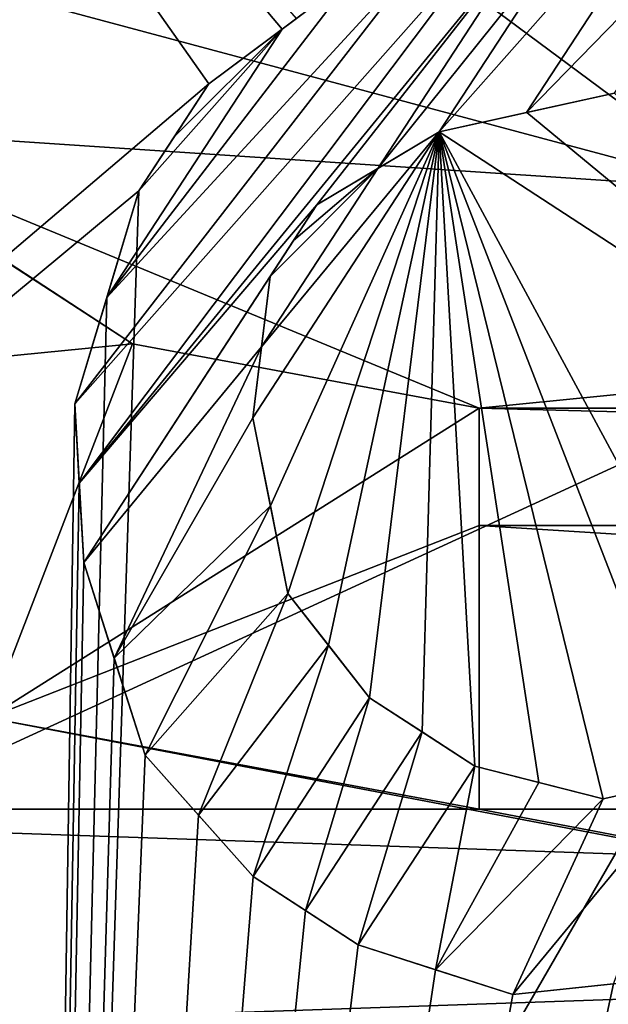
# Model space of a CAD drawing. Header units: millimetres. Extents: x -122 to 122, y -98 to 94.
# Tile 509 of 533: x 63.26 to 64.72, y 64.01 to 66.47. Entities that reach past the tile are written whole.
import ezdxf

# ---------------------------------------------------------------- set-up
doc = ezdxf.new("R2010")
doc.units = ezdxf.units.MM
doc.header["$LTSCALE"] = 26.699852
for name, color, linetype in [('1206', 7, 'CONTINUOUS'), ('1218', 7, 'CONTINUOUS'), ('1222', 7, 'CONTINUOUS'), ('31', 7, 'CONTINUOUS'), ('32', 7, 'CONTINUOUS'), ('35', 7, 'CONTINUOUS'), ('4213', 7, 'CONTINUOUS'), ('4225', 7, 'CONTINUOUS'), ('4229', 7, 'CONTINUOUS'), ('4795', 7, 'CONTINUOUS'), ('4797', 7, 'CONTINUOUS'), ('4800', 7, 'CONTINUOUS'), ('4804', 7, 'CONTINUOUS'), ('4810', 7, 'CONTINUOUS'), ('4816', 7, 'CONTINUOUS'), ('4818', 7, 'CONTINUOUS'), ('4822', 7, 'CONTINUOUS'), ('4826', 7, 'CONTINUOUS'), ('4921', 7, 'CONTINUOUS'), ('4922', 7, 'CONTINUOUS'), ('4923', 7, 'CONTINUOUS'), ('4924', 7, 'CONTINUOUS'), ('4925', 7, 'CONTINUOUS'), ('4926', 7, 'CONTINUOUS'), ('4927', 7, 'CONTINUOUS'), ('4928', 7, 'CONTINUOUS'), ('4929', 7, 'CONTINUOUS'), ('4952', 7, 'CONTINUOUS'), ('4953', 7, 'CONTINUOUS'), ('4954', 7, 'CONTINUOUS'), ('4955', 7, 'CONTINUOUS'), ('4956', 7, 'CONTINUOUS'), ('4957', 7, 'CONTINUOUS'), ('4965', 7, 'CONTINUOUS'), ('4966', 7, 'CONTINUOUS'), ('4967', 7, 'CONTINUOUS'), ('5013', 7, 'CONTINUOUS'), ('792', 7, 'CONTINUOUS'), ('793', 7, 'CONTINUOUS'), ('798', 7, 'CONTINUOUS'), ('804', 7, 'CONTINUOUS'), ('806', 7, 'CONTINUOUS'), ('808', 7, 'CONTINUOUS'), ('963', 7, 'CONTINUOUS')]:
    doc.layers.add(name, color=color, linetype=linetype)

msp = doc.modelspace()

# ---------------------------------------------------------------- linework, layer by layer
at = {"layer": '1206', "color": 250, "linetype": 'Continuous', "true_color": 0x323232}
for points in [[(78.5, 64.5, -2), (78.5, 64.5, -10), (61.5, 64.5, -10), (78.5, 64.5, -2)], [(61.5, 64.5, -2), (78.5, 64.5, -2), (61.5, 64.5, -10), (61.5, 64.5, -2)]]:
    msp.add_3dface(points, dxfattribs=at)
at = {"layer": '1218', "color": 250, "linetype": 'Continuous', "true_color": 0x323232}
for points in [[(61.5, 64.5, -10), (78.5, 64.5, -10), (78.5, 63.9142, -11.4142), (61.5, 64.5, -10)], [(61.5, 64.5, -10), (78.5, 63.9142, -11.4142), (61.5, 63.9142, -11.4142), (61.5, 64.5, -10)]]:
    msp.add_3dface(points, dxfattribs=at)
at = {"layer": '1222', "color": 250, "linetype": 'Continuous', "true_color": 0x323232}
for points in [[(78.5, 64.5, -2), (61.5, 64.5, -2), (61.5, 63.9142, -0.5858), (78.5, 64.5, -2)], [(78.5, 64.5, -2), (61.5, 63.9142, -0.5858), (78.5, 63.9142, -0.5858), (78.5, 64.5, -2)]]:
    msp.add_3dface(points, dxfattribs=at)
at = {"layer": '31', "color": 7, "linetype": 'Continuous', "true_color": 0xf5f5f5}
for points in [[(61, 73.5, -12), (59.3935, 62.8935, -12), (65.5004, 65.7056, -12), (61, 73.5, -12)], [(59.3935, 62.8935, -12), (80.6065, 62.8935, -12), (74.4996, 65.7056, -12), (59.3935, 62.8935, -12)], [(65.5004, 65.7056, -12), (59.3935, 62.8935, -12), (74.4996, 65.7056, -12), (65.5004, 65.7056, -12)]]:
    msp.add_3dface(points, dxfattribs=at)
at = {"layer": '32', "color": 7, "linetype": 'Continuous', "true_color": 0xf5f5f5}
for points in [[(59.3935, 62.8935, -15), (55, 73.5, -15), (65.5004, 65.7056, -15), (59.3935, 62.8935, -15)], [(55, 73.5, -15), (61, 73.5, -15), (65.5004, 65.7056, -15), (55, 73.5, -15)], [(80.6065, 62.8935, -15), (59.3935, 62.8935, -15), (65.5004, 65.7056, -15), (80.6065, 62.8935, -15)]]:
    msp.add_3dface(points, dxfattribs=at)
at = {"layer": '35', "color": 7, "linetype": 'Continuous', "true_color": 0xf5f5f5}
for points in [[(61, 73.5, -12), (65.5004, 65.7056, -12), (61, 73.5, -15), (61, 73.5, -12)], [(61, 73.5, -15), (65.5004, 65.7056, -12), (65.5004, 65.7056, -15), (61, 73.5, -15)]]:
    msp.add_3dface(points, dxfattribs=at)
at = {"layer": '4213', "color": 250, "linetype": 'Continuous', "true_color": 0x323232}
for points in [[(61.5, 64.5, 10), (78.5, 64.5, 10), (61.5, 64.5, 2), (61.5, 64.5, 10)], [(61.5, 64.5, 2), (78.5, 64.5, 10), (78.5, 64.5, 2), (61.5, 64.5, 2)]]:
    msp.add_3dface(points, dxfattribs=at)
at = {"layer": '4225', "color": 250, "linetype": 'Continuous', "true_color": 0x323232}
for points in [[(78.5, 64.5, 10), (61.5, 64.5, 10), (61.5, 63.9142, 11.4142), (78.5, 64.5, 10)], [(78.5, 63.9142, 11.4142), (78.5, 64.5, 10), (61.5, 63.9142, 11.4142), (78.5, 63.9142, 11.4142)]]:
    msp.add_3dface(points, dxfattribs=at)
at = {"layer": '4229', "color": 250, "linetype": 'Continuous', "true_color": 0x323232}
for points in [[(61.5, 64.5, 2), (78.5, 64.5, 2), (78.5, 63.9142, 0.5858), (61.5, 64.5, 2)], [(61.5, 63.9142, 0.5858), (61.5, 64.5, 2), (78.5, 63.9142, 0.5858), (61.5, 63.9142, 0.5858)]]:
    msp.add_3dface(points, dxfattribs=at)
at = {"layer": '4795', "color": 7, "linetype": 'Continuous', "true_color": 0xf5f5f5}
for points in [[(82.4441, 61.0542, 12), (57.5559, 61.0542, 12), (63.1767, 64.7277, 12), (82.4441, 61.0542, 12)], [(64.4, 64.5, 12), (82.4441, 61.0542, 12), (63.1767, 64.7277, 12), (64.4, 64.5, 12)], [(75.6, 64.5, 12), (82.4441, 61.0542, 12), (64.4, 64.5, 12), (75.6, 64.5, 12)]]:
    msp.add_3dface(points, dxfattribs=at)
at = {"layer": '4797', "color": 7, "linetype": 'Continuous', "true_color": 0xf5f5f5}
for points in [[(62.2106, 68.4605, 18.9924), (57.5549, 61.0549, 14.625), (63.7264, 66.3091, 18.9024), (62.2106, 68.4605, 18.9924)], [(63.9445, 66.4719, 18.9926), (62.2106, 68.4605, 18.9924), (63.909, 66.4455, 18.9781), (63.9445, 66.4719, 18.9926)], [(63.909, 66.4455, 18.9781), (62.2106, 68.4605, 18.9924), (63.7264, 66.3091, 18.9024), (63.909, 66.4455, 18.9781)], [(63.7264, 66.3091, 18.9024), (57.5549, 61.0549, 14.625), (63.5521, 66.0418, 18.7915), (63.7264, 66.3091, 18.9024)], [(63.6405, 66.1774, 18.8483), (63.7264, 66.3091, 18.9024), (63.5521, 66.0418, 18.7915), (63.6405, 66.1774, 18.8483)], [(57.5549, 61.0549, 14.625), (63.2648, 57.2397, 14.625), (63.5521, 66.0418, 18.7915), (57.5549, 61.0549, 14.625)], [(63.5521, 66.0418, 18.7915), (63.2648, 57.2397, 14.625), (63.472, 65.7755, 18.6992), (63.5521, 66.0418, 18.7915)], [(63.472, 65.7755, 18.6992), (63.2648, 57.2397, 14.625), (63.3924, 65.5109, 18.6045), (63.472, 65.7755, 18.6992)], [(63.3924, 65.5109, 18.6045), (63.2648, 57.2397, 14.625), (63.4035, 65.3128, 18.5486), (63.3924, 65.5109, 18.6045)], [(63.4035, 65.3128, 18.5486), (63.2648, 57.2397, 14.625), (63.4145, 65.1155, 18.4914), (63.4035, 65.3128, 18.5486)], [(63.4145, 65.1155, 18.4914), (63.2648, 57.2397, 14.625), (63.4906, 64.8761, 18.435), (63.4145, 65.1155, 18.4914)], [(63.4906, 64.8761, 18.435), (63.2648, 57.2397, 14.625), (63.5674, 64.6348, 18.3757), (63.4906, 64.8761, 18.435)], [(63.2648, 57.2397, 14.625), (70, 55.9, 14.625), (65.9515, 64.8584, 18.9024), (63.2648, 57.2397, 14.625)], [(65.8642, 64.7246, 18.8474), (63.2648, 57.2397, 14.625), (65.9515, 64.8584, 18.9024), (65.8642, 64.7246, 18.8474)], [(65.7772, 64.5911, 18.7915), (63.2648, 57.2397, 14.625), (65.8642, 64.7246, 18.8474), (65.7772, 64.5911, 18.7915)], [(63.5674, 64.6348, 18.3757), (63.2648, 57.2397, 14.625), (63.7008, 64.4849, 18.3577), (63.5674, 64.6348, 18.3757)], [(65.5663, 64.4108, 18.6994), (63.2648, 57.2397, 14.625), (65.7772, 64.5911, 18.7915), (65.5663, 64.4108, 18.6994)], [(63.7008, 64.4849, 18.3577), (63.2648, 57.2397, 14.625), (63.8365, 64.3324, 18.3377), (63.7008, 64.4849, 18.3577)], [(65.3558, 64.2308, 18.6045), (63.2648, 57.2397, 14.625), (65.5663, 64.4108, 18.6994), (65.3558, 64.2308, 18.6045)], [(63.8365, 64.3324, 18.3377), (63.2648, 57.2397, 14.625), (63.9674, 64.247, 18.3382), (63.8365, 64.3324, 18.3377)], [(63.9674, 64.247, 18.3382), (63.2648, 57.2397, 14.625), (64.0983, 64.1617, 18.3377), (63.9674, 64.247, 18.3382)], [(65.17, 64.161, 18.5486), (63.2648, 57.2397, 14.625), (65.3558, 64.2308, 18.6045), (65.17, 64.161, 18.5486)], [(64.0983, 64.1617, 18.3377), (63.2648, 57.2397, 14.625), (64.291, 64.0996, 18.3575), (64.0983, 64.1617, 18.3377)], [(64.9851, 64.0915, 18.4914), (63.2648, 57.2397, 14.625), (65.17, 64.161, 18.5486), (64.9851, 64.0915, 18.4914)], [(64.291, 64.0996, 18.3575), (63.2648, 57.2397, 14.625), (64.4836, 64.0375, 18.3757), (64.291, 64.0996, 18.3575)], [(64.7348, 64.0645, 18.4349), (63.2648, 57.2397, 14.625), (64.9851, 64.0915, 18.4914), (64.7348, 64.0645, 18.4349)], [(64.4836, 64.0375, 18.3757), (63.2648, 57.2397, 14.625), (64.7348, 64.0645, 18.4349), (64.4836, 64.0375, 18.3757)]]:
    msp.add_3dface(points, dxfattribs=at)
at = {"layer": '4800', "color": 7, "linetype": 'Continuous', "true_color": 0xf5f5f5}
for points in [[(64.5185, 66.237, 19.0512), (65.6096, 65.3353, 18.9948), (64.7368, 66.2854, 19.1059), (64.5185, 66.237, 19.0512)], [(64.3007, 66.1887, 18.9948), (65.6096, 65.3353, 18.9948), (64.5185, 66.237, 19.0512), (64.3007, 66.1887, 18.9948)], [(63.8359, 65.4758, 18.6974), (63.8797, 65.2563, 18.6422), (64.3007, 66.1887, 18.9948), (63.8359, 65.4758, 18.6974)], [(63.8577, 65.6532, 18.7534), (63.8359, 65.4758, 18.6974), (64.3007, 66.1887, 18.9948), (63.8577, 65.6532, 18.7534)], [(64.1475, 66.0973, 18.9388), (63.8577, 65.6532, 18.7534), (64.3007, 66.1887, 18.9948), (64.1475, 66.0973, 18.9388)], [(63.8797, 65.2563, 18.6422), (63.9233, 65.0377, 18.5853), (64.3007, 66.1887, 18.9948), (63.8797, 65.2563, 18.6422)], [(64.3007, 66.1887, 18.9948), (63.9233, 65.0377, 18.5853), (64.0243, 64.909, 18.5674), (64.3007, 66.1887, 18.9948)], [(64.127, 64.778, 18.5482), (64.3007, 66.1887, 18.9948), (64.0243, 64.909, 18.5674), (64.127, 64.778, 18.5482)], [(64.2579, 64.6926, 18.5486), (64.3007, 66.1887, 18.9948), (64.127, 64.778, 18.5482), (64.2579, 64.6926, 18.5486)], [(64.3888, 64.6073, 18.5482), (64.3007, 66.1887, 18.9948), (64.2579, 64.6926, 18.5486), (64.3888, 64.6073, 18.5482)], [(65.6096, 65.3353, 18.9948), (64.3007, 66.1887, 18.9948), (65.1448, 64.6224, 18.6974), (65.6096, 65.3353, 18.9948)], [(65.1448, 64.6224, 18.6974), (64.3007, 66.1887, 18.9948), (64.9268, 64.5741, 18.6423), (65.1448, 64.6224, 18.6974)], [(64.9268, 64.5741, 18.6423), (64.3007, 66.1887, 18.9948), (64.7087, 64.5257, 18.5853), (64.9268, 64.5741, 18.6423)], [(64.7087, 64.5257, 18.5853), (64.3007, 66.1887, 18.9948), (64.5488, 64.5665, 18.5673), (64.7087, 64.5257, 18.5853)], [(64.5488, 64.5665, 18.5673), (64.3007, 66.1887, 18.9948), (64.3888, 64.6073, 18.5482), (64.5488, 64.5665, 18.5673)], [(63.8793, 65.8284, 18.8075), (63.8577, 65.6532, 18.7534), (64.1475, 66.0973, 18.9388), (63.8793, 65.8284, 18.8075)], [(63.9376, 65.9179, 18.845), (63.8793, 65.8284, 18.8075), (64.1475, 66.0973, 18.9388), (63.9376, 65.9179, 18.845)], [(63.9955, 66.0067, 18.8819), (63.9376, 65.9179, 18.845), (64.1475, 66.0973, 18.9388), (63.9955, 66.0067, 18.8819)]]:
    msp.add_3dface(points, dxfattribs=at)
at = {"layer": '4804', "color": 7, "linetype": 'Continuous', "true_color": 0xf5f5f5}
for points in [[(64.4, 65.5, 11), (64.4, 65.5, 1.0205), (70.0019, 65.5, 0.2898), (64.4, 65.5, 11)], [(75.6, 65.5, 11), (64.4, 65.5, 11), (75.6, 65.5, 1.0205), (75.6, 65.5, 11)], [(75.6, 65.5, 1.0205), (64.4, 65.5, 11), (70.0019, 65.5, 0.2898), (75.6, 65.5, 1.0205)]]:
    msp.add_3dface(points, dxfattribs=at)
at = {"layer": '4810', "color": 7, "linetype": 'Continuous', "true_color": 0xf5f5f5}
for points in [[(64.4, 65.5, 11), (75.6, 65.5, 11), (75.6, 65.2071, 11.7071), (64.4, 65.5, 11)], [(64.4, 65.5, 11), (75.6, 65.2071, 11.7071), (64.4, 65.2071, 11.7071), (64.4, 65.5, 11)], [(75.6, 64.5, 12), (64.4, 64.5, 12), (64.4, 65.2071, 11.7071), (75.6, 64.5, 12)], [(75.6, 65.2071, 11.7071), (75.6, 64.5, 12), (64.4, 65.2071, 11.7071), (75.6, 65.2071, 11.7071)]]:
    msp.add_3dface(points, dxfattribs=at)
at = {"layer": '4816', "color": 7, "linetype": 'Continuous', "true_color": 0xf5f5f5}
for points in [[(62.6948, 66.2111, 11), (62.7041, 66.2018, 1.25), (63.5364, 65.6608, 11), (62.6948, 66.2111, 11)], [(62.7041, 66.2018, 1.25), (64.4, 65.5, 1.0205), (63.5364, 65.6608, 11), (62.7041, 66.2018, 1.25)], [(64.4, 65.5, 1.0205), (64.4, 65.5, 11), (63.5364, 65.6608, 11), (64.4, 65.5, 1.0205)]]:
    msp.add_3dface(points, dxfattribs=at)
at = {"layer": '4818', "color": 7, "linetype": 'Continuous', "true_color": 0xf5f5f5}
for points in [[(61.9841, 65.5076, 12), (62.6948, 66.2111, 11), (63.5364, 65.6608, 11), (61.9841, 65.5076, 12)], [(63.1767, 64.7277, 12), (61.9841, 65.5076, 12), (63.5364, 65.6608, 11), (63.1767, 64.7277, 12)], [(64.4, 65.5, 11), (63.1767, 64.7277, 12), (63.5364, 65.6608, 11), (64.4, 65.5, 11)], [(63.1767, 64.7277, 12), (64.4, 65.5, 11), (64.4, 65.2071, 11.7071), (63.1767, 64.7277, 12)], [(64.4, 64.5, 12), (63.1767, 64.7277, 12), (64.4, 65.2071, 11.7071), (64.4, 64.5, 12)]]:
    msp.add_3dface(points, dxfattribs=at)
at = {"layer": '4822', "color": 7, "linetype": 'Continuous', "true_color": 0xf5f5f5}
for points in [[(62.7041, 66.2018, 1.25), (62, 67.9, 1.0205), (64.4015, 67.9014, 0.2556), (62.7041, 66.2018, 1.25)], [(67.9509, 65.8522, 0.2556), (62.7041, 66.2018, 1.25), (64.4015, 67.9014, 0.2556), (67.9509, 65.8522, 0.2556)], [(64.4, 65.5, 1.0205), (62.7041, 66.2018, 1.25), (67.9509, 65.8522, 0.2556), (64.4, 65.5, 1.0205)], [(70.0019, 65.5, 0.2898), (64.4, 65.5, 1.0205), (67.9509, 65.8522, 0.2556), (70.0019, 65.5, 0.2898)]]:
    msp.add_3dface(points, dxfattribs=at)
at = {"layer": '4826', "color": 7, "linetype": 'Continuous', "true_color": 0xf5f5f5}
msp.add_3dface([(66.35, 67.178, -0.6683), (67.9509, 65.8522, 0.2556), (64.4015, 67.9014, 0.2556), (66.35, 67.178, -0.6683)], dxfattribs=at)
at = {"layer": '4921', "color": 7, "linetype": 'Continuous', "true_color": 0xf5f5f5}
for points in [[(64.0897, 66.5803, 19.0509), (63.9445, 66.4719, 18.9926), (63.7264, 66.3091, 19.958), (64.0897, 66.5803, 19.0509)], [(64.0897, 66.5803, 19.0509), (63.7264, 66.3091, 19.958), (63.9091, 66.4455, 20.031), (64.0897, 66.5803, 19.0509)], [(64.0897, 66.5803, 20.1011), (64.0897, 66.5803, 19.0509), (63.9091, 66.4455, 20.031), (64.0897, 66.5803, 20.1011)], [(63.9445, 66.4719, 18.9926), (63.909, 66.4455, 18.9781), (63.7264, 66.3091, 19.958), (63.9445, 66.4719, 18.9926)], [(63.909, 66.4455, 18.9781), (63.7264, 66.3091, 18.9024), (63.7264, 66.3091, 19.958), (63.909, 66.4455, 18.9781)]]:
    msp.add_3dface(points, dxfattribs=at)
at = {"layer": '4922', "color": 7, "linetype": 'Continuous', "true_color": 0xf5f5f5}
for points in [[(63.7264, 66.3091, 18.9024), (63.6405, 66.1774, 18.8483), (63.5521, 66.0418, 19.8512), (63.7264, 66.3091, 18.9024)], [(63.7264, 66.3091, 18.9024), (63.5521, 66.0418, 19.8512), (63.6405, 66.1775, 19.9059), (63.7264, 66.3091, 18.9024)], [(63.7264, 66.3091, 19.958), (63.7264, 66.3091, 18.9024), (63.6405, 66.1775, 19.9059), (63.7264, 66.3091, 19.958)], [(63.6405, 66.1774, 18.8483), (63.5521, 66.0418, 18.7915), (63.5521, 66.0418, 19.8512), (63.6405, 66.1774, 18.8483)]]:
    msp.add_3dface(points, dxfattribs=at)
at = {"layer": '4923', "color": 7, "linetype": 'Continuous', "true_color": 0xf5f5f5}
for points in [[(63.5521, 66.0418, 18.7915), (63.472, 65.7755, 18.6992), (63.3924, 65.5109, 19.6711), (63.5521, 66.0418, 18.7915)], [(63.5521, 66.0418, 18.7915), (63.3924, 65.5109, 19.6711), (63.472, 65.7756, 19.7624), (63.5521, 66.0418, 18.7915)], [(63.5521, 66.0418, 19.8512), (63.5521, 66.0418, 18.7915), (63.472, 65.7756, 19.7624), (63.5521, 66.0418, 19.8512)], [(63.472, 65.7755, 18.6992), (63.3924, 65.5109, 18.6045), (63.3924, 65.5109, 19.6711), (63.472, 65.7755, 18.6992)]]:
    msp.add_3dface(points, dxfattribs=at)
at = {"layer": '4924', "color": 7, "linetype": 'Continuous', "true_color": 0xf5f5f5}
for points in [[(63.3924, 65.5109, 18.6045), (63.4035, 65.3128, 18.5486), (63.4145, 65.1155, 19.5623), (63.3924, 65.5109, 18.6045)], [(63.3924, 65.5109, 19.6711), (63.3924, 65.5109, 18.6045), (63.4035, 65.3128, 19.6174), (63.3924, 65.5109, 19.6711)], [(63.3924, 65.5109, 18.6045), (63.4145, 65.1155, 19.5623), (63.4035, 65.3128, 19.6174), (63.3924, 65.5109, 18.6045)], [(63.4035, 65.3128, 18.5486), (63.4145, 65.1155, 18.4914), (63.4145, 65.1155, 19.5623), (63.4035, 65.3128, 18.5486)]]:
    msp.add_3dface(points, dxfattribs=at)
at = {"layer": '4925', "color": 7, "linetype": 'Continuous', "true_color": 0xf5f5f5}
for points in [[(63.4145, 65.1155, 18.4914), (63.4906, 64.8761, 18.435), (63.5674, 64.6348, 19.451), (63.4145, 65.1155, 18.4914)], [(63.4145, 65.1155, 19.5623), (63.4145, 65.1155, 18.4914), (63.4906, 64.8762, 19.5081), (63.4145, 65.1155, 19.5623)], [(63.4145, 65.1155, 18.4914), (63.5674, 64.6348, 19.451), (63.4906, 64.8762, 19.5081), (63.4145, 65.1155, 18.4914)], [(63.4906, 64.8761, 18.435), (63.5674, 64.6348, 18.3757), (63.5674, 64.6348, 19.451), (63.4906, 64.8761, 18.435)]]:
    msp.add_3dface(points, dxfattribs=at)
at = {"layer": '4926', "color": 7, "linetype": 'Continuous', "true_color": 0xf5f5f5}
for points in [[(63.5674, 64.6348, 18.3757), (63.7008, 64.4849, 18.3577), (63.8365, 64.3324, 19.4145), (63.5674, 64.6348, 18.3757)], [(63.5674, 64.6348, 19.451), (63.5674, 64.6348, 18.3757), (63.7008, 64.4849, 19.4336), (63.5674, 64.6348, 19.451)], [(63.5674, 64.6348, 18.3757), (63.8365, 64.3324, 19.4145), (63.7008, 64.4849, 19.4336), (63.5674, 64.6348, 18.3757)], [(63.7008, 64.4849, 18.3577), (63.8365, 64.3324, 18.3377), (63.8365, 64.3324, 19.4145), (63.7008, 64.4849, 18.3577)]]:
    msp.add_3dface(points, dxfattribs=at)
at = {"layer": '4927', "color": 7, "linetype": 'Continuous', "true_color": 0xf5f5f5}
for points in [[(63.8365, 64.3324, 18.3377), (63.9674, 64.247, 18.3382), (64.0983, 64.1617, 19.4145), (63.8365, 64.3324, 18.3377)], [(63.8365, 64.3324, 19.4145), (63.8365, 64.3324, 18.3377), (64.0983, 64.1617, 19.4145), (63.8365, 64.3324, 19.4145)], [(63.8365, 64.3324, 19.4145), (64.0983, 64.1617, 19.4145), (63.9674, 64.247, 19.4149), (63.8365, 64.3324, 19.4145)], [(63.9674, 64.247, 18.3382), (64.0983, 64.1617, 18.3377), (64.0983, 64.1617, 19.4145), (63.9674, 64.247, 18.3382)]]:
    msp.add_3dface(points, dxfattribs=at)
at = {"layer": '4928', "color": 7, "linetype": 'Continuous', "true_color": 0xf5f5f5}
for points in [[(64.0983, 64.1617, 18.3377), (64.291, 64.0996, 18.3575), (64.0983, 64.1617, 19.4145), (64.0983, 64.1617, 18.3377)], [(64.291, 64.0996, 18.3575), (64.4836, 64.0375, 18.3757), (64.0983, 64.1617, 19.4145), (64.291, 64.0996, 18.3575)], [(64.0983, 64.1617, 19.4145), (64.4836, 64.0375, 18.3757), (64.4836, 64.0375, 19.451), (64.0983, 64.1617, 19.4145)], [(64.0983, 64.1617, 19.4145), (64.4836, 64.0375, 19.451), (64.291, 64.0996, 19.4335), (64.0983, 64.1617, 19.4145)]]:
    msp.add_3dface(points, dxfattribs=at)
at = {"layer": '4929', "color": 7, "linetype": 'Continuous', "true_color": 0xf5f5f5}
for points in [[(64.7348, 64.0645, 18.4349), (64.9851, 64.0915, 18.4914), (64.4836, 64.0375, 19.451), (64.7348, 64.0645, 18.4349)], [(64.4836, 64.0375, 19.451), (64.9851, 64.0915, 18.4914), (64.9851, 64.0915, 19.5623), (64.4836, 64.0375, 19.451)], [(64.4836, 64.0375, 19.451), (64.9851, 64.0915, 19.5623), (64.7348, 64.0645, 19.5079), (64.4836, 64.0375, 19.451)], [(64.4836, 64.0375, 18.3757), (64.7348, 64.0645, 18.4349), (64.4836, 64.0375, 19.451), (64.4836, 64.0375, 18.3757)]]:
    msp.add_3dface(points, dxfattribs=at)
at = {"layer": '4952', "color": 7, "linetype": 'Continuous', "true_color": 0xf5f5f5}
for points in [[(64.0243, 64.909, 18.5674), (63.9233, 65.0377, 18.5853), (64.127, 64.778, 19.617), (64.0243, 64.909, 18.5674)], [(63.9233, 65.0377, 18.5853), (63.9233, 65.0377, 19.6527), (64.127, 64.778, 19.617), (63.9233, 65.0377, 18.5853)], [(64.127, 64.778, 19.617), (63.9233, 65.0377, 19.6527), (64.0243, 64.909, 19.6355), (64.127, 64.778, 19.617)], [(64.127, 64.778, 18.5482), (64.0243, 64.909, 18.5674), (64.127, 64.778, 19.617), (64.127, 64.778, 18.5482)]]:
    msp.add_3dface(points, dxfattribs=at)
at = {"layer": '4953', "color": 7, "linetype": 'Continuous', "true_color": 0xf5f5f5}
for points in [[(63.8797, 65.2563, 18.6422), (63.8359, 65.4758, 18.6974), (63.9233, 65.0377, 19.6527), (63.8797, 65.2563, 18.6422)], [(63.9233, 65.0377, 19.6527), (63.8359, 65.4758, 18.6974), (63.8359, 65.4758, 19.7605), (63.9233, 65.0377, 19.6527)], [(63.9233, 65.0377, 19.6527), (63.8359, 65.4758, 19.7605), (63.8797, 65.2563, 19.7074), (63.9233, 65.0377, 19.6527)], [(63.9233, 65.0377, 18.5853), (63.8797, 65.2563, 18.6422), (63.9233, 65.0377, 19.6527), (63.9233, 65.0377, 18.5853)]]:
    msp.add_3dface(points, dxfattribs=at)
at = {"layer": '4954', "color": 7, "linetype": 'Continuous', "true_color": 0xf5f5f5}
for points in [[(63.8577, 65.6532, 18.7534), (63.8793, 65.8284, 18.8075), (63.8359, 65.4758, 19.7605), (63.8577, 65.6532, 18.7534)], [(63.8359, 65.4758, 19.7605), (63.8793, 65.8284, 18.8075), (63.8793, 65.8284, 19.8666), (63.8359, 65.4758, 19.7605)], [(63.8359, 65.4758, 19.7605), (63.8793, 65.8284, 19.8666), (63.8577, 65.6532, 19.8145), (63.8359, 65.4758, 19.7605)], [(63.8359, 65.4758, 18.6974), (63.8577, 65.6532, 18.7534), (63.8359, 65.4758, 19.7605), (63.8359, 65.4758, 18.6974)]]:
    msp.add_3dface(points, dxfattribs=at)
at = {"layer": '4955', "color": 7, "linetype": 'Continuous', "true_color": 0xf5f5f5}
for points in [[(63.9376, 65.9179, 18.845), (63.9955, 66.0067, 18.8819), (63.8793, 65.8284, 19.8666), (63.9376, 65.9179, 18.845)], [(63.8793, 65.8284, 19.8666), (63.9955, 66.0067, 18.8819), (63.9955, 66.0067, 19.9382), (63.8793, 65.8284, 19.8666)], [(63.8793, 65.8284, 19.8666), (63.9955, 66.0067, 19.9382), (63.9376, 65.9178, 19.9028), (63.8793, 65.8284, 19.8666)], [(63.8793, 65.8284, 18.8075), (63.9376, 65.9179, 18.845), (63.8793, 65.8284, 19.8666), (63.8793, 65.8284, 18.8075)]]:
    msp.add_3dface(points, dxfattribs=at)
at = {"layer": '4956', "color": 7, "linetype": 'Continuous', "true_color": 0xf5f5f5}
for points in [[(64.1475, 66.0973, 18.9388), (64.3007, 66.1887, 18.9948), (63.9955, 66.0067, 19.9382), (64.1475, 66.0973, 18.9388)], [(63.9955, 66.0067, 19.9382), (64.3007, 66.1887, 18.9948), (64.3007, 66.1887, 20.0471), (63.9955, 66.0067, 19.9382)], [(63.9955, 66.0067, 19.9382), (64.3007, 66.1887, 20.0471), (64.1476, 66.0974, 19.9931), (63.9955, 66.0067, 19.9382)], [(63.9955, 66.0067, 18.8819), (64.1475, 66.0973, 18.9388), (63.9955, 66.0067, 19.9382), (63.9955, 66.0067, 18.8819)]]:
    msp.add_3dface(points, dxfattribs=at)
at = {"layer": '4957', "color": 7, "linetype": 'Continuous', "true_color": 0xf5f5f5}
for points in [[(64.5185, 66.237, 19.0512), (64.7368, 66.2854, 19.1059), (64.3007, 66.1887, 20.0471), (64.5185, 66.237, 19.0512)], [(64.3007, 66.1887, 20.0471), (64.7368, 66.2854, 19.1059), (64.7368, 66.2854, 20.1541), (64.3007, 66.1887, 20.0471)], [(64.3007, 66.1887, 20.0471), (64.7368, 66.2854, 20.1541), (64.5183, 66.2369, 20.1014), (64.3007, 66.1887, 20.0471)], [(64.3007, 66.1887, 18.9948), (64.5185, 66.237, 19.0512), (64.3007, 66.1887, 20.0471), (64.3007, 66.1887, 18.9948)]]:
    msp.add_3dface(points, dxfattribs=at)
at = {"layer": '4965', "color": 7, "linetype": 'Continuous', "true_color": 0xf5f5f5}
for points in [[(65.1448, 64.6224, 18.6974), (64.9268, 64.5741, 18.6423), (64.7087, 64.5257, 19.6527), (65.1448, 64.6224, 18.6974)], [(65.1448, 64.6224, 18.6974), (64.7087, 64.5257, 19.6527), (64.9268, 64.5741, 19.7075), (65.1448, 64.6224, 18.6974)], [(64.9268, 64.5741, 18.6423), (64.7087, 64.5257, 18.5853), (64.7087, 64.5257, 19.6527), (64.9268, 64.5741, 18.6423)]]:
    msp.add_3dface(points, dxfattribs=at)
at = {"layer": '4966', "color": 7, "linetype": 'Continuous', "true_color": 0xf5f5f5}
for points in [[(64.7087, 64.5257, 18.5853), (64.5488, 64.5665, 18.5673), (64.3888, 64.6073, 19.617), (64.7087, 64.5257, 18.5853)], [(64.7087, 64.5257, 18.5853), (64.3888, 64.6073, 19.617), (64.5488, 64.5665, 19.6353), (64.7087, 64.5257, 18.5853)], [(64.5488, 64.5665, 18.5673), (64.3888, 64.6073, 18.5482), (64.3888, 64.6073, 19.617), (64.5488, 64.5665, 18.5673)], [(64.7087, 64.5257, 19.6527), (64.7087, 64.5257, 18.5853), (64.5488, 64.5665, 19.6353), (64.7087, 64.5257, 19.6527)]]:
    msp.add_3dface(points, dxfattribs=at)
at = {"layer": '4967', "color": 7, "linetype": 'Continuous', "true_color": 0xf5f5f5}
for points in [[(64.3888, 64.6073, 18.5482), (64.2579, 64.6926, 18.5486), (64.127, 64.778, 19.617), (64.3888, 64.6073, 18.5482)], [(64.3888, 64.6073, 18.5482), (64.127, 64.778, 19.617), (64.3888, 64.6073, 19.617), (64.3888, 64.6073, 18.5482)], [(64.2579, 64.6926, 18.5486), (64.127, 64.778, 18.5482), (64.127, 64.778, 19.617), (64.2579, 64.6926, 18.5486)], [(64.3888, 64.6073, 19.617), (64.127, 64.778, 19.617), (64.2579, 64.6926, 19.6174), (64.3888, 64.6073, 19.617)]]:
    msp.add_3dface(points, dxfattribs=at)
at = {"layer": '5013', "color": 7, "linetype": 'Continuous', "true_color": 0xf5f5f5}
for points in [[(65.0126, 66.9944, 20.3701), (64.6493, 66.7234, 20.2437), (64.3007, 66.1887, 20.0471), (65.0126, 66.9944, 20.3701)], [(65.0126, 66.9944, 20.3701), (64.3007, 66.1887, 20.0471), (64.5183, 66.2369, 20.1014), (65.0126, 66.9944, 20.3701)], [(65.0854, 66.8201, 20.343), (65.0126, 66.9944, 20.3701), (64.5183, 66.2369, 20.1014), (65.0854, 66.8201, 20.343)], [(64.7368, 66.2854, 20.1541), (65.0854, 66.8201, 20.343), (64.5183, 66.2369, 20.1014), (64.7368, 66.2854, 20.1541)], [(64.4603, 66.7196, 20.2074), (64.2746, 66.6498, 20.1549), (63.3924, 65.5109, 19.6711), (64.4603, 66.7196, 20.2074)], [(64.4603, 66.7196, 20.2074), (63.3924, 65.5109, 19.6711), (63.4035, 65.3128, 19.6174), (64.4603, 66.7196, 20.2074)], [(64.5548, 66.7215, 20.2257), (64.4603, 66.7196, 20.2074), (63.4035, 65.3128, 19.6174), (64.5548, 66.7215, 20.2257)], [(64.5548, 66.7215, 20.2257), (63.4035, 65.3128, 19.6174), (63.9955, 66.0067, 19.9382), (64.5548, 66.7215, 20.2257)], [(64.5548, 66.7215, 20.2257), (63.9955, 66.0067, 19.9382), (64.1476, 66.0974, 19.9931), (64.5548, 66.7215, 20.2257)], [(64.6493, 66.7234, 20.2437), (64.5548, 66.7215, 20.2257), (64.1476, 66.0974, 19.9931), (64.6493, 66.7234, 20.2437)], [(64.3007, 66.1887, 20.0471), (64.6493, 66.7234, 20.2437), (64.1476, 66.0974, 19.9931), (64.3007, 66.1887, 20.0471)], [(63.3924, 65.5109, 19.6711), (64.2746, 66.6498, 20.1549), (63.472, 65.7756, 19.7624), (63.3924, 65.5109, 19.6711)], [(64.2746, 66.6498, 20.1549), (64.0897, 66.5803, 20.1011), (63.472, 65.7756, 19.7624), (64.2746, 66.6498, 20.1549)], [(64.0897, 66.5803, 20.1011), (63.9091, 66.4455, 20.031), (63.472, 65.7756, 19.7624), (64.0897, 66.5803, 20.1011)], [(63.9091, 66.4455, 20.031), (63.5521, 66.0418, 19.8512), (63.472, 65.7756, 19.7624), (63.9091, 66.4455, 20.031)], [(63.5521, 66.0418, 19.8512), (63.9091, 66.4455, 20.031), (63.6405, 66.1775, 19.9059), (63.5521, 66.0418, 19.8512)], [(63.9091, 66.4455, 20.031), (63.7264, 66.3091, 19.958), (63.6405, 66.1775, 19.9059), (63.9091, 66.4455, 20.031)], [(63.4035, 65.3128, 19.6174), (63.4145, 65.1155, 19.5623), (63.9955, 66.0067, 19.9382), (63.4035, 65.3128, 19.6174)], [(63.9955, 66.0067, 19.9382), (63.4145, 65.1155, 19.5623), (63.9376, 65.9178, 19.9028), (63.9955, 66.0067, 19.9382)], [(63.4145, 65.1155, 19.5623), (63.8793, 65.8284, 19.8666), (63.9376, 65.9178, 19.9028), (63.4145, 65.1155, 19.5623)], [(63.8793, 65.8284, 19.8666), (63.4145, 65.1155, 19.5623), (63.8577, 65.6532, 19.8145), (63.8793, 65.8284, 19.8666)], [(63.4145, 65.1155, 19.5623), (63.4906, 64.8762, 19.5081), (63.8577, 65.6532, 19.8145), (63.4145, 65.1155, 19.5623)], [(63.4906, 64.8762, 19.5081), (63.8359, 65.4758, 19.7605), (63.8577, 65.6532, 19.8145), (63.4906, 64.8762, 19.5081)], [(63.8359, 65.4758, 19.7605), (63.4906, 64.8762, 19.5081), (63.8797, 65.2563, 19.7074), (63.8359, 65.4758, 19.7605)], [(63.4906, 64.8762, 19.5081), (63.5674, 64.6348, 19.451), (63.8797, 65.2563, 19.7074), (63.4906, 64.8762, 19.5081)], [(63.5674, 64.6348, 19.451), (63.9233, 65.0377, 19.6527), (63.8797, 65.2563, 19.7074), (63.5674, 64.6348, 19.451)], [(63.5674, 64.6348, 19.451), (63.7008, 64.4849, 19.4336), (63.9233, 65.0377, 19.6527), (63.5674, 64.6348, 19.451)], [(63.9233, 65.0377, 19.6527), (63.7008, 64.4849, 19.4336), (64.0243, 64.909, 19.6355), (63.9233, 65.0377, 19.6527)], [(63.7008, 64.4849, 19.4336), (63.8365, 64.3324, 19.4145), (64.0243, 64.909, 19.6355), (63.7008, 64.4849, 19.4336)], [(63.8365, 64.3324, 19.4145), (64.127, 64.778, 19.617), (64.0243, 64.909, 19.6355), (63.8365, 64.3324, 19.4145)], [(63.8365, 64.3324, 19.4145), (63.9674, 64.247, 19.4149), (64.127, 64.778, 19.617), (63.8365, 64.3324, 19.4145)], [(64.127, 64.778, 19.617), (63.9674, 64.247, 19.4149), (64.2579, 64.6926, 19.6174), (64.127, 64.778, 19.617)], [(63.9674, 64.247, 19.4149), (64.0983, 64.1617, 19.4145), (64.2579, 64.6926, 19.6174), (63.9674, 64.247, 19.4149)], [(64.0983, 64.1617, 19.4145), (64.3888, 64.6073, 19.617), (64.2579, 64.6926, 19.6174), (64.0983, 64.1617, 19.4145)], [(64.0983, 64.1617, 19.4145), (64.291, 64.0996, 19.4335), (64.3888, 64.6073, 19.617), (64.0983, 64.1617, 19.4145)], [(64.3888, 64.6073, 19.617), (64.291, 64.0996, 19.4335), (64.5488, 64.5665, 19.6353), (64.3888, 64.6073, 19.617)], [(64.4836, 64.0375, 19.451), (64.7348, 64.0645, 19.5079), (64.9268, 64.5741, 19.7075), (64.4836, 64.0375, 19.451)], [(64.7087, 64.5257, 19.6527), (64.4836, 64.0375, 19.451), (64.9268, 64.5741, 19.7075), (64.7087, 64.5257, 19.6527)], [(64.291, 64.0996, 19.4335), (64.7087, 64.5257, 19.6527), (64.5488, 64.5665, 19.6353), (64.291, 64.0996, 19.4335)], [(64.291, 64.0996, 19.4335), (64.4836, 64.0375, 19.451), (64.7087, 64.5257, 19.6527), (64.291, 64.0996, 19.4335)]]:
    msp.add_3dface(points, dxfattribs=at)
at = {"layer": '792', "color": 7, "linetype": 'Continuous', "true_color": 0xf5f5f5}
for points in [[(65.875, 66.3553, -15), (61.75, 73.5, -15), (59.6088, 67.4992, -15), (65.875, 66.3553, -15)], [(64, 63.1077, -15), (65.875, 66.3553, -15), (59.6088, 67.4992, -15), (64, 63.1077, -15)], [(80.3912, 67.4992, -15), (74.125, 66.3553, -15), (64, 63.1077, -15), (80.3912, 67.4992, -15)], [(76, 63.1077, -15), (80.3912, 67.4992, -15), (64, 63.1077, -15), (76, 63.1077, -15)], [(74.125, 66.3553, -15), (65.875, 66.3553, -15), (64, 63.1077, -15), (74.125, 66.3553, -15)]]:
    msp.add_3dface(points, dxfattribs=at)
at = {"layer": '793', "color": 7, "linetype": 'Continuous', "true_color": 0xf5f5f5}
for points in [[(64, 63.1077, -28.55), (59.6088, 67.4992, -28.55), (76, 63.1077, -28.55), (64, 63.1077, -28.55)], [(76, 63.1077, -28.55), (59.6088, 67.4992, -28.55), (71.6239, 65.4119, -28.55), (76, 63.1077, -28.55)], [(71.6239, 65.4119, -28.55), (59.6088, 67.4992, -28.55), (64.776, 67.1154, -28.55), (71.6239, 65.4119, -28.55)]]:
    msp.add_3dface(points, dxfattribs=at)
at = {"layer": '798', "color": 7, "linetype": 'Continuous', "true_color": 0xf5f5f5}
for points in [[(64, 63.1077, -28.55), (61.058, 64.8063, -15.2723), (61.0579, 64.8063, -28.2777), (64, 63.1077, -28.55)], [(64, 63.1077, -28.55), (64, 63.1077, -15), (61.058, 64.8063, -15.2723), (64, 63.1077, -28.55)]]:
    msp.add_3dface(points, dxfattribs=at)
at = {"layer": '804', "color": 7, "linetype": 'Continuous', "true_color": 0xf5f5f5}
for points in [[(61.75, 73.5, -15), (65.875, 66.3553, -15), (63.0825, 73.5, -16.3325), (61.75, 73.5, -15)], [(63.0825, 73.5, -16.3325), (65.875, 66.3553, -15), (66.5413, 67.5093, -16.3325), (63.0825, 73.5, -16.3325)]]:
    msp.add_3dface(points, dxfattribs=at)
at = {"layer": '806', "color": 7, "linetype": 'Continuous', "true_color": 0xf5f5f5}
msp.add_3dface([(59.6088, 67.4992, -28.55), (64, 63.1077, -28.55), (61.0579, 64.8063, -28.2777), (59.6088, 67.4992, -28.55)], dxfattribs=at)
at = {"layer": '808', "color": 7, "linetype": 'Continuous', "true_color": 0xf5f5f5}
msp.add_3dface([(64, 63.1077, -15), (59.6088, 67.4992, -15), (61.058, 64.8063, -15.2723), (64, 63.1077, -15)], dxfattribs=at)
at = {"layer": '963', "color": 7, "linetype": 'Continuous'}
for points in [[(64.2371, 67.7371, -61), (70, 65.35, -61), (66.325, 67.1347, -60.2), (64.2371, 67.7371, -61)], [(70, 65.35, -61), (64.2371, 67.7371, -61), (66.325, 67.1347, -61.8), (70, 65.35, -61)]]:
    msp.add_3dface(points, dxfattribs=at)

doc.saveas('drawing.dxf')
